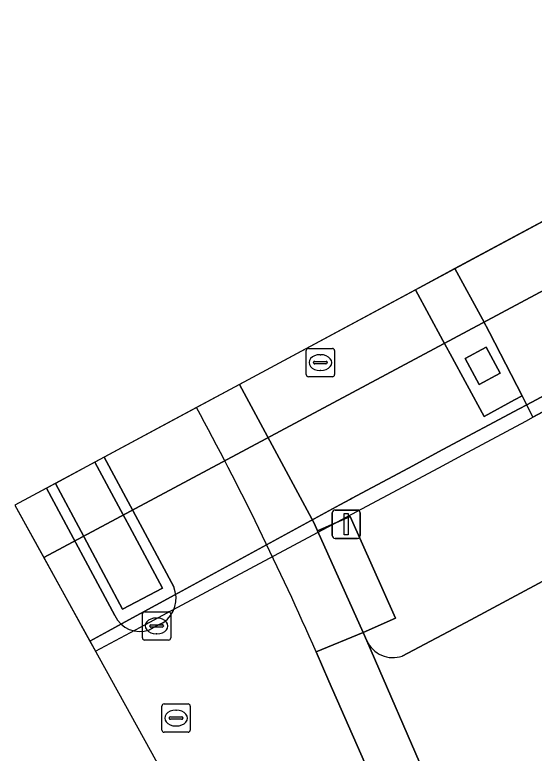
# Model space of a CAD drawing. Extents: x 159489 to 160304, y 383825 to 384531.
# Drawn here: x 159488.51 to 159506.88, y 384310.67 to 384336.79 of the extents above; entities that cross this region are included whole.
import ezdxf

# ---------------------------------------------------------------- set-up
doc = ezdxf.new("R2010")
doc.units = 0
for name, color, linetype in [('IMGEO_Berm_open', 7, 'Continuous'), ('IMGEO_Dek', 7, 'Continuous'), ('IMGEO_Kolk', 7, 'Continuous'), ('IMGEO_Lichtmast', 7, 'Continuous'), ('IMGEO_Pijler', 7, 'Continuous'), ('IMGEO_Rijbaan_lokaal_gesloten', 7, 'Continuous'), ('IMGEO_Rijbaan_lokaal_open', 7, 'Continuous'), ('IMGEO_Rijbaan_regionaal_gesloten', 7, 'Continuous'), ('IMGEO_Rioolput', 7, 'Continuous'), ('IMGEO_Verkeerseiland_gesloten', 7, 'Continuous'), ('IMGEO_Voetgangersgebied_gesloten', 7, 'Continuous'), ('IMGEO_Voetgangersgebied_open', 7, 'Continuous')]:
    doc.layers.add(name, color=color, linetype=linetype)

msp = doc.modelspace()

# ---------------------------------------------------------------- linework, layer by layer
at = {"layer": 'IMGEO_Berm_open'}
msp.add_lwpolyline([(159543.262, 384342.679), (159524.772, 384332.69), (159515.883, 384327.948), (159506.618, 384322.994), (159506.346, 384322.849), (159503.648, 384321.406), (159502.428, 384320.753), (159500.418, 384319.679), (159500.374, 384319.655), (159500, 384319.451), (159494.171, 384316.27), (159492.28, 384315.238), (159491.806, 384314.98), (159491.161, 384314.634), (159491.36, 384314.274), (159493.126, 384315.218), (159493.745, 384315.549), (159500.607, 384319.217), (159503.5, 384320.764), (159504.356, 384321.224), (159506.58, 384322.417), (159506.853, 384322.564), (159549.818, 384345.616)], dxfattribs=at)
at = {"layer": 'IMGEO_Dek'}
msp.add_lwpolyline([(159488.508, 384319.441), (159491.36, 384314.274), (159493.126, 384315.218), (159493.745, 384315.549), (159500.607, 384319.217), (159503.5, 384320.764), (159504.356, 384321.224), (159506.58, 384322.417), (159506.853, 384322.564), (159543.492, 384342.222), (159549.818, 384345.616), (159555.628, 384348.734), (159555.907, 384348.884), (159569.121, 384355.973), (159618.393, 384382.41), (159620.115, 384383.333), (159619.966, 384383.61), (159618.385, 384386.561), (159617.271, 384388.641)], close=True, dxfattribs=at)
at = {"layer": 'IMGEO_Kolk'}
for p, q in [((159493.097, 384315.668), (159493.949, 384315.668)), ((159493.022, 384314.742), (159493.022, 384315.594)), ((159493.51, 384315.448), (159493.535, 384315.448)), ((159494.023, 384315.594), (159494.023, 384314.742)), ((159493.281, 384315.162), (159493.281, 384315.174)), ((159493.324, 384315.211), (159493.722, 384315.211)), ((159493.765, 384315.174), (159493.765, 384315.162)), ((159493.719, 384315.125), (159493.321, 384315.125)), ((159493.533, 384314.888), (159493.508, 384314.888)), ((159493.949, 384314.668), (159493.097, 384314.668))]:
    msp.add_line(p, q, dxfattribs=at)
for points in [[(159493.097, 384315.668), (159493.949, 384315.668)], [(159493.022, 384314.742), (159493.022, 384315.594)], [(159494.023, 384315.594), (159494.023, 384314.742)], [(159493.949, 384314.668), (159493.097, 384314.668)]]:
    msp.add_lwpolyline(points, dxfattribs=at)
for centre, radius, start, end in [((159493.099, 384315.592), 0.0765, 91.552, 178.448), ((159493.099, 384315.592), 0.0765, 91.552, 178.448), ((159493.947, 384315.592), 0.0765, 1.552, 88.448), ((159493.947, 384315.592), 0.0765, 1.552, 88.448), ((159493.321, 384315.171), 0.0403, 85.8775, 175.7526), ((159493.318, 384315.161), 0.0366, 178.938, 274.7102), ((159493.722, 384315.168), 0.043, 264.8664, 352.4533), ((159493.726, 384315.173), 0.0386, 1.7309, 96.639), ((159493.099, 384314.744), 0.0765, 181.552, 268.448), ((159493.099, 384314.744), 0.0765, 181.552, 268.448), ((159493.947, 384314.744), 0.0765, 271.552, 358.448), ((159493.947, 384314.744), 0.0765, 271.552, 358.448)]:
    msp.add_arc(centre, radius, start, end, dxfattribs=at)
for centre, major_axis, ratio, start_param, end_param in [((159493.509, 384315.168), (-0.387, 0.002), 0.722429, 4.712389, 7.853982), ((159493.534, 384315.168), (-0.39, 0.002), 0.717154, 1.570796, 4.712389)]:
    msp.add_ellipse(centre, major_axis=major_axis, ratio=ratio, start_param=start_param, end_param=end_param, dxfattribs=at)
at = {"layer": 'IMGEO_Lichtmast'}
for p, q in [((159499.732, 384318.367), (159499.732, 384319.167)), ((159499.732, 384319.167), (159499.732, 384318.367)), ((159499.832, 384319.267), (159500.622, 384319.267)), ((159500.622, 384319.267), (159499.832, 384319.267)), ((159500.722, 384319.167), (159500.722, 384318.367)), ((159500.722, 384318.367), (159500.722, 384319.167)), ((159500.622, 384318.267), (159499.832, 384318.267)), ((159499.832, 384318.267), (159500.622, 384318.267))]:
    msp.add_line(p, q, dxfattribs=at)
msp.add_lwpolyline([(159500.152, 384319.142), (159500.302, 384319.142), (159500.302, 384318.392), (159500.152, 384318.392), (159500.152, 384319.142)], dxfattribs=at)
for centre, start, end in [((159499.832, 384319.167), 90, 180), ((159499.832, 384319.167), 90, 180), ((159500.622, 384319.167), 0, 90), ((159500.622, 384319.167), 360, 90), ((159499.832, 384318.367), 180, 270), ((159499.832, 384318.367), 180, 270), ((159500.622, 384318.367), 270, 0), ((159500.622, 384318.367), 270, 0)]:
    msp.add_arc(centre, 0.1, start, end, dxfattribs=at)
at = {"layer": 'IMGEO_Pijler'}
for points in [[(159504.074, 384327.807), (159502.679, 384327.057), (159503.648, 384325.269), (159503.903, 384324.798), (159505.105, 384322.58), (159506.177, 384323.161), (159506.447, 384323.307), (159505.297, 384325.55), (159505.044, 384326.017)], [(159504.931, 384323.713), (159505.666, 384324.107), (159505.174, 384325.027), (159504.438, 384324.633)], [(159504.931, 384323.713), (159504.438, 384324.633), (159505.174, 384325.027), (159505.666, 384324.107)], [(159491.344, 384320.965), (159489.943, 384320.212), (159490.856, 384318.506), (159491.166, 384317.926), (159492.323, 384315.763), (159493.732, 384316.509), (159492.567, 384318.682), (159492.263, 384319.25)]]:
    msp.add_lwpolyline(points, close=True, dxfattribs=at)
at = {"layer": 'IMGEO_Rijbaan_lokaal_gesloten'}
for points in [[(159643.082, 384258.763), (159632.963, 384264.225), (159584.718, 384290.116), (159582.424, 384291.365), (159546.562, 384310.695), (159542.586, 384312.826), (159525.025, 384322.248), (159521.207, 384324.29), (159504.629, 384315.388), (159502.21, 384314.104)], [(159496.453, 384323.711), (159494.935, 384322.895)], [(159499.162, 384314.251), (159500.822, 384314.935), (159499.214, 384318.527), (159499.089, 384318.808), (159496.453, 384323.711)], [(159524.271, 384267.433), (159523.961, 384267.993), (159522.265, 384270.887), (159520.22, 384274.459), (159520.085, 384274.691), (159518.077, 384278.372), (159516.075, 384282.074), (159514.361, 384285.413), (159514.249, 384285.66), (159512.388, 384289.519), (159510.503, 384293.281), (159509.598, 384295.349), (159509.495, 384295.554), (159506.317, 384302.33), (159505.805, 384303.485), (159505.427, 384304.282), (159505.266, 384304.692), (159500.96, 384314.643), (159500.822, 384314.935), (159499.162, 384314.251), (159499.609, 384313.218), (159504.004, 384303.229), (159509.792, 384290.772)], [(159500.96, 384314.643), (159505.266, 384304.692)]]:
    msp.add_lwpolyline(points, dxfattribs=at)
for centre, radius, start, end in [((159392.628, 384267.508), 116.338, 23.68994, 28.43016), ((159501.878, 384315.053), 1.005, 204.0535, 289.2951)]:
    msp.add_arc(centre, radius, start, end, dxfattribs=at)
at = {"layer": 'IMGEO_Rijbaan_lokaal_open'}
for points in [[(159494.935, 384322.895), (159491.674, 384321.142), (159494.129, 384316.547)], [(159492.041, 384315.54), (159489.625, 384320.041), (159488.508, 384319.441), (159498.759, 384300.871)], [(159493.767, 384315.292), (159493.523, 384315.168), (159493.266, 384315.036)], [(159509.792, 384290.772), (159504.004, 384303.229), (159499.609, 384313.218), (159499.162, 384314.251)]]:
    msp.add_lwpolyline(points, dxfattribs=at)
for centre, radius, start, end in [((159392.628, 384267.508), 116.338, 23.68994, 28.43016), ((159493.175, 384316.142), 1.036, 304.8398, 22.9802), ((159492.925, 384315.948), 0.974, 204.7696, 290.5031)]:
    msp.add_arc(centre, radius, start, end, dxfattribs=at)
at = {"layer": 'IMGEO_Rijbaan_regionaal_gesloten'}
msp.add_lwpolyline([(159489.531, 384317.589), (159499.262, 384322.788), (159516.94, 384332.242), (159553.091, 384351.689), (159570.032, 384360.747), (159613.14, 384383.883), (159618.33, 384386.664), (159617.271, 384388.641), (159488.508, 384319.441)], close=True, dxfattribs=at)
msp.add_lwpolyline([(159553.091, 384351.689), (159516.94, 384332.242), (159499.262, 384322.788), (159489.531, 384317.589), (159491.161, 384314.634), (159491.806, 384314.98), (159492.28, 384315.238), (159494.171, 384316.27), (159500, 384319.451), (159500.374, 384319.655), (159500.418, 384319.679), (159502.428, 384320.753), (159503.648, 384321.406), (159506.346, 384322.849), (159506.618, 384322.994), (159515.883, 384327.948), (159524.772, 384332.69), (159543.262, 384342.679)], dxfattribs=at)
at = {"layer": 'IMGEO_Rioolput'}
for p, q in [((159498.815, 384324.057), (159498.815, 384324.909)), ((159498.89, 384324.983), (159499.742, 384324.983)), ((159499.816, 384324.909), (159499.816, 384324.057)), ((159499.303, 384324.763), (159499.328, 384324.763)), ((159499.074, 384324.477), (159499.074, 384324.489)), ((159499.512, 384324.44), (159499.114, 384324.44)), ((159499.117, 384324.526), (159499.515, 384324.526)), ((159499.558, 384324.489), (159499.558, 384324.477)), ((159499.326, 384324.203), (159499.301, 384324.203)), ((159499.742, 384323.983), (159498.89, 384323.983)), ((159493.711, 384311.483), (159493.711, 384312.335)), ((159493.786, 384312.409), (159494.638, 384312.409)), ((159494.712, 384312.335), (159494.712, 384311.483)), ((159494.199, 384312.189), (159494.224, 384312.189)), ((159493.97, 384311.903), (159493.97, 384311.915)), ((159494.408, 384311.866), (159494.01, 384311.866)), ((159494.013, 384311.952), (159494.411, 384311.952)), ((159494.454, 384311.915), (159494.454, 384311.903)), ((159494.222, 384311.629), (159494.197, 384311.629)), ((159494.638, 384311.409), (159493.786, 384311.409))]:
    msp.add_line(p, q, dxfattribs=at)
for points in [[(159498.815, 384324.057), (159498.815, 384324.909)], [(159498.89, 384324.983), (159499.742, 384324.983)], [(159499.816, 384324.909), (159499.816, 384324.057)], [(159499.742, 384323.983), (159498.89, 384323.983)], [(159493.711, 384311.483), (159493.711, 384312.335)], [(159493.786, 384312.409), (159494.638, 384312.409)], [(159494.712, 384312.335), (159494.712, 384311.483)], [(159494.638, 384311.409), (159493.786, 384311.409)]]:
    msp.add_lwpolyline(points, dxfattribs=at)
for centre, radius, start, end in [((159498.892, 384324.907), 0.0765, 91.552, 178.448), ((159498.892, 384324.907), 0.0765, 91.552, 178.448), ((159499.74, 384324.907), 0.0765, 1.552, 88.448), ((159499.74, 384324.907), 0.0765, 1.552, 88.448), ((159499.114, 384324.486), 0.0403, 85.8775, 175.7526), ((159499.111, 384324.476), 0.0366, 178.938, 274.7102), ((159499.515, 384324.483), 0.043, 264.8664, 352.4533), ((159499.519, 384324.488), 0.0386, 1.7309, 96.639), ((159498.892, 384324.059), 0.0765, 181.552, 268.448), ((159498.892, 384324.059), 0.0765, 181.552, 268.448), ((159499.74, 384324.059), 0.0765, 271.552, 358.448), ((159499.74, 384324.059), 0.0765, 271.552, 358.448), ((159493.788, 384312.333), 0.0765, 91.552, 178.448), ((159493.788, 384312.333), 0.0765, 91.552, 178.448), ((159494.636, 384312.333), 0.0765, 1.552, 88.448), ((159494.636, 384312.333), 0.0765, 1.552, 88.448), ((159494.01, 384311.912), 0.0403, 85.8775, 175.7526), ((159494.007, 384311.902), 0.0366, 178.938, 274.7102), ((159494.411, 384311.909), 0.043, 264.8664, 352.4533), ((159494.415, 384311.914), 0.0386, 1.7309, 96.639), ((159493.788, 384311.485), 0.0765, 181.552, 268.448), ((159493.788, 384311.485), 0.0765, 181.552, 268.448), ((159494.636, 384311.485), 0.0765, 271.552, 358.448), ((159494.636, 384311.485), 0.0765, 271.552, 358.448)]:
    msp.add_arc(centre, radius, start, end, dxfattribs=at)
for centre, major_axis, ratio, start_param, end_param in [((159499.302, 384324.483), (-0.387, 0.002), 0.722429, 4.712389, 7.853982), ((159499.327, 384324.483), (-0.39, 0.002), 0.717154, 1.570796, 4.712389), ((159494.198, 384311.909), (-0.387, 0.002), 0.722429, 4.712389, 7.853982), ((159494.223, 384311.909), (-0.39, 0.002), 0.717154, 1.570796, 4.712389)]:
    msp.add_ellipse(centre, major_axis=major_axis, ratio=ratio, start_param=start_param, end_param=end_param, dxfattribs=at)
at = {"layer": 'IMGEO_Verkeerseiland_gesloten'}
for points in [[(159491.674, 384321.142), (159491.344, 384320.965), (159492.263, 384319.25), (159492.567, 384318.682), (159493.732, 384316.509), (159492.323, 384315.763), (159491.166, 384317.926), (159490.856, 384318.506), (159489.943, 384320.212), (159489.625, 384320.041), (159492.041, 384315.54)], [(159494.129, 384316.547), (159491.674, 384321.142)], [(159493.266, 384315.036), (159493.523, 384315.168), (159493.767, 384315.292)]]:
    msp.add_lwpolyline(points, dxfattribs=at)
for centre, radius, start, end in [((159493.175, 384316.142), 1.036, 304.8398, 22.9802), ((159492.925, 384315.948), 0.974, 204.7696, 290.5031)]:
    msp.add_arc(centre, radius, start, end, dxfattribs=at)
at = {"layer": 'IMGEO_Voetgangersgebied_gesloten'}
for points in [[(159544.6, 384349.586), (159542.097, 384348.241), (159543.077, 384346.403), (159543.272, 384346.037), (159544.516, 384343.706), (159543.105, 384342.953), (159543.495, 384342.224), (159506.832, 384322.556), (159506.447, 384323.307), (159506.177, 384323.161), (159505.105, 384322.58), (159503.903, 384324.798), (159503.648, 384325.269), (159502.679, 384327.057), (159496.453, 384323.711), (159499.089, 384318.808), (159499.214, 384318.527), (159500.366, 384319.043), (159501.968, 384315.441), (159500.822, 384314.935), (159500.96, 384314.643)], [(159502.21, 384314.104), (159504.629, 384315.388), (159521.207, 384324.29), (159520.929, 384324.852), (159534.827, 384332.312), (159541.465, 384335.842), (159554.539, 384342.832), (159551.757, 384344.289), (159551.418, 384344.475), (159549.06, 384345.769)]]:
    msp.add_lwpolyline(points, dxfattribs=at)
msp.add_lwpolyline([(159500.366, 384319.043), (159499.214, 384318.527), (159500.822, 384314.935), (159501.968, 384315.441)], close=True, dxfattribs=at)
msp.add_arc((159501.878, 384315.053), 1.005, 204.0535, 289.2951, dxfattribs=at)
at = {"layer": 'IMGEO_Voetgangersgebied_open'}
msp.add_lwpolyline([(159528.02, 384340.675), (159516.718, 384334.601), (159517.685, 384332.793), (159517.917, 384332.358), (159519.129, 384330.09), (159517.709, 384329.332), (159516.501, 384331.595), (159516.267, 384332.033), (159515.303, 384333.841), (159504.074, 384327.807), (159505.044, 384326.017), (159505.297, 384325.55), (159506.447, 384323.307), (159506.832, 384322.556), (159543.495, 384342.224)], dxfattribs=at)

doc.saveas('drawing.dxf')
